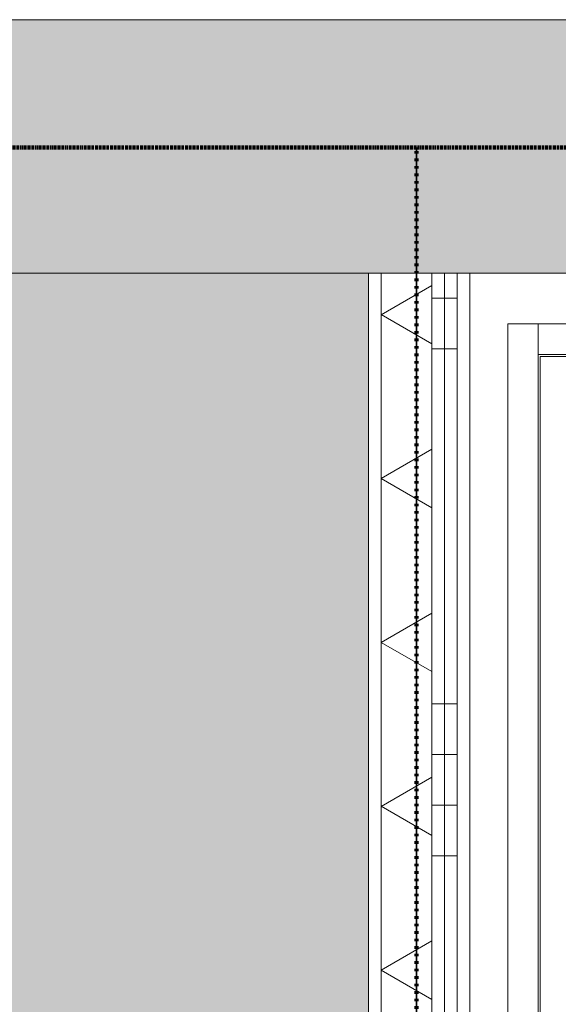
# Model space of a CAD drawing. Header units: millimetres. Extents: x -281 to 121694, y -16481 to 65128.
# Tile 644 of 1056: x 18109 to 18640, y 29554 to 30525. Entities that reach past the tile are written whole.
import ezdxf

# ---------------------------------------------------------------- set-up
doc = ezdxf.new("R2010")
doc.units = ezdxf.units.MM
doc.linetypes.add('ARC FS 060 minutes', pattern=[7.2, 2.4, -1.6, 0, -1.6, 0, -1.6])
for name, color, linetype, lineweight in [('A--A2__Ruwbouw', 8, 'Continuous', 5), ('A--A45__Plafondafwerkingen', 8, 'Continuous', 5), ('A--L$01A__Algemeen', 7, 'Continuous', 5), ('A--L21__Buitenwanden', 3, 'Continuous', 5), ('A--L22__Binnenwanden', 2, 'Continuous', 5), ('A--L28__Hoofddraagconstructies', 3, 'Continuous', 5), ('A--LD21__DetailPenFijnHidden', 1, 'Continuous', 5)]:
    doc.layers.add(name, color=color, linetype=linetype, lineweight=lineweight)
pattern_1 = [(0, (0, 200), (0, 500), []), (0, (0, 250), (0, 500), []), (0, (0, 300), (0, 500), []), (0, (0, 350), (0, 500), [])]

# ---------------------------------------------------------------- blocks, each defined once
blk = doc.blocks.new('TBR-B-BWK-C-BES-ARC-R25_rvt-1-L_80_ 12')
at = {"layer": 'A--A2__Ruwbouw'}
blk.add_hatch(color=21, dxfattribs=at).paths.add_polyline_path([(17860, 30275), (22240, 30275), (22240, 30525), (17860, 30525), (17860, 30493.81)])
at = {"layer": 'A--L22__Binnenwanden', "color": 241, "lineweight": 18}
for p, q in [((22240, 30525), (17860, 30525)), ((17860, 30275), (22240, 30275))]:
    blk.add_line(p, q, dxfattribs=at)
blk = doc.blocks.new('65_GM_LIB_fire separation vertical_gen_arc - 060 minutes-2361042-L_80_ 12')
at = {"layer": 'A--L$01A__Algemeen', "linetype": 'ARC FS 060 minutes', "lineweight": 100}
blk.add_line((0, 0), (4300, 0), dxfattribs=at)
blk = doc.blocks.new('65_GM_LIB_fire separation vertical_gen_arc - 060 minutes-2429470-L_80_ 12')
at = {"layer": 'A--L$01A__Algemeen', "linetype": 'ARC FS 060 minutes', "lineweight": 100}
blk.add_line((0, 0), (6392.26, 0), dxfattribs=at)
blk = doc.blocks.new('TBR-B-INS-BR-ARC-R25_rvt-1-L_80_ 12')
at = {"layer": 'A--L$01A__Algemeen', "color": 130, "lineweight": 9}
for name, p, rotation in [('65_GM_LIB_fire separation vertical_gen_arc - 060 minutes-2361042-L_80_ 12', (22200, 30399.07), 180), ('65_GM_LIB_fire separation vertical_gen_arc - 060 minutes-2429470-L_80_ 12', (18500, 24006.81), 89.9999999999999)]:
    blk.add_blockref(name, p, dxfattribs=dict(at, rotation=rotation))
blk = doc.blocks.new('NLRS_24_10_SF_3_stringer_gen_cpz - NLRS_24_10_xx_stringer v_v_ glazen leuning_gen_cpz-V76-L_80_ 12')
at = {"layer": 'A--L28__Hoofddraagconstructies'}
for p, q in [((-15, -1500), (-15, -275.25)), ((15, -295.08), (15, -1500)), ((15, -1500), (-15, -1500))]:
    blk.add_line(p, q, dxfattribs=at)
blk = doc.blocks.new('bordes - bordes-V251-L_80_ 12')
at = {"layer": 'A--LD21__DetailPenFijnHidden'}
for p, q in [((1718, -98), (1718, 1097.58)), ((1718, -98), (1718, 1097.58)), ((1720, 1094.75), (1720, -100)), ((1720, -100), (-1720, -100)), ((-1718, -98), (1718, -98)), ((-1718, -98), (1718, -98))]:
    blk.add_line(p, q, dxfattribs=at)
blk = doc.blocks.new('NLRS_28_SF_LB_ligger trap_gen_cpz - NLRS_28_10_XX_ligger trap_gen_cpz-66235058-L_80_ 12')
at = {"layer": 'A--LD21__DetailPenFijnHidden'}
for p, q in [((1720, 30), (-1720, 30)), ((1720, 0), (1720, 30)), ((-1720, 0), (1720, 0))]:
    blk.add_line(p, q, dxfattribs=at)

msp = doc.modelspace()

# ---------------------------------------------------------------- hatches: boundary and pattern name
at = {"layer": 'A--A2__Ruwbouw'}
h = msp.add_hatch(dxfattribs=at)
h.set_pattern_fill('FP_106', color=256, angle=60, style=0, pattern_type=2)
h.set_pattern_definition([(330, (18465, 27162.5), (70, 121.2436), []), (30, (18465, 27162.5), (-70, 121.2436), [])])
h.paths.add_polyline_path([(18465, 24025), (18515, 24025), (18515, 30275), (18465, 30275), (18465, 24037.5)])
h = msp.add_hatch(dxfattribs=at)
h.set_pattern_fill('FP_2', color=256, style=0, pattern_type=2)
h.set_pattern_definition(pattern_1)
h.paths.add_polyline_path([(18515, 24025), (18527.5, 24025), (18527.5, 30275), (18515, 30275), (18515, 24050)])
h = msp.add_hatch(dxfattribs=at)
h.set_pattern_fill('FP_2', color=256, style=0, pattern_type=2)
h.set_pattern_definition(pattern_1)
h.paths.add_polyline_path([(18527.5, 24025), (18540, 24025), (18540, 30275), (18527.5, 30275), (18527.5, 24050)])
at = {"layer": 'A--A45__Plafondafwerkingen'}
h = msp.add_hatch(color=256, dxfattribs=at)
h.paths.add_polyline_path([(21077.5, 15810), (21087.5, 15810), (21087.5, 15910), (21390, 15910), (21390, 17810), (18110, 17810), (18110, 17200), (18400, 17200), (18400, 15910), (19012.5, 15910), (19012.5, 15810), (19022.5, 15810), (19023.5, 15924), (19089.5, 15924), (19088.5, 15855), (19064.5, 15855), (19064.5, 15850), (19072.5, 15849.2), (19072.5, 15810), (19075, 15810), (19076, 15850), (21025, 15849.2), (21025, 15810), (21027.5, 15810), (21028.5, 15850), (21035.5, 15850), (21035.5, 15855), (21010.5, 15855.8), (21011.5, 15924), (21077.5, 15924), (21077.5, 15822.5)])
h.paths.add_polyline_path([(20051, 15835), (20050, 15835.8), (20050, 15835)])
h.paths.add_polyline_path([(18452.5, 25655), (18452.5, 30275), (17960, 30275), (17960, 25655), (18312.21, 25655)])

# ---------------------------------------------------------------- linework, layer by layer
at = {"layer": 'A--L21__Buitenwanden'}
for p, q in [((18452.5, 25920), (18452.5, 30275)), ((18540, 30275), (18465, 30275)), ((18465, 30275), (18465, 24025)), ((18515, 30275), (18515, 24025)), ((18527.5, 30275), (18527.5, 24025)), ((18540, 29024.9), (18540, 30275)), ((18552.5, 30275), (18552.5, 29024.9))]:
    msp.add_line(p, q, dxfattribs=at)

# ---------------------------------------------------------------- block references
at = {"lineweight": 5}
for name in ['TBR-B-INS-BR-ARC-R25_rvt-1-L_80_ 12', 'TBR-B-BWK-C-BES-ARC-R25_rvt-1-L_80_ 12']:
    msp.add_blockref(name, (0, 0), dxfattribs=at)
at = {"layer": 'A--L28__Hoofddraagconstructies', "rotation": 180}
msp.add_blockref('NLRS_24_10_SF_3_stringer_gen_cpz - NLRS_24_10_xx_stringer v_v_ glazen leuning_gen_cpz-V76-L_80_ 12', (18605, 28724.9), dxfattribs=at)
at = {"layer": 'A--LD21__DetailPenFijnHidden', "rotation": 180}
for name, p in [('NLRS_28_SF_LB_ligger trap_gen_cpz - NLRS_28_10_XX_ligger trap_gen_cpz-66235058-L_80_ 12', (20340, 30224.9)), ('bordes - bordes-V251-L_80_ 12', (20340, 30094.9))]:
    msp.add_blockref(name, p, dxfattribs=at)

doc.saveas('drawing.dxf')
